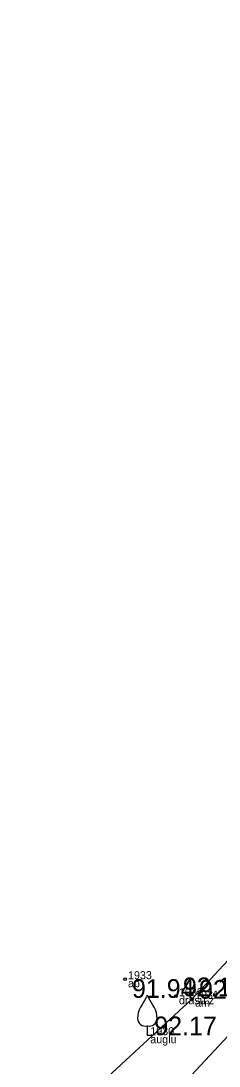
# Model space of a CAD drawing. Extents: x 614911 to 615803, y 262110 to 264311.
# Drawn here: x 615748.5 to 615755.92, y 263545.72 to 263584.88 of the extents above; entities that cross this region are included whole.
import ezdxf

# ---------------------------------------------------------------- set-up
doc = ezdxf.new("R2010")
doc.units = 0
for name, color, linetype in [('Level 1', 7, 'Continuous'), ('Level 37', 7, 'Continuous'), ('Level 53', 7, 'Continuous'), ('Level 54', 7, 'Continuous'), ('Level 57', 7, 'Continuous'), ('Level 58', 7, 'Continuous')]:
    doc.layers.add(name, color=color, linetype=linetype)

msp = doc.modelspace()

# ---------------------------------------------------------------- linework, layer by layer
at = {"layer": 'Level 1'}
for p, q in [((615753.235, 263547.225), (615753.235, 263546.873)), ((615753.235, 263546.873), (615753.435, 263546.873))]:
    msp.add_line(p, q, dxfattribs=at)
for centre, radius, start, end in [((615765.86, 263540.477), 14.88, 148.4844, 149.9901), ((615752.818, 263548.511), 0.439, 324.3837, 341.712), ((615753.652, 263548.511), 0.439, 198.288, 215.6163), ((615740.61, 263540.477), 14.88, 30.0099, 31.5156), ((615753.759, 263547.498), 0.89, 151.757, 179.9138), ((615752.711, 263547.498), 0.89, 0.0862, 28.243), ((615753.159, 263547.504), 0.29, 181.0782, 285.2823), ((615753.311, 263547.504), 0.29, 254.7177, 358.9218)]:
    msp.add_arc(centre, radius, start, end, dxfattribs=at)
at = {"layer": 'Level 37'}
for points in [[(615787.229, 263584.883), (615782.908, 263579.099), (615780.991, 263575.833), (615780.048, 263575.138), (615779.534, 263574.424), (615777.908, 263572.723), (615772.346, 263566.856), (615767.18, 263561.364), (615762.809, 263556.719), (615754.912, 263548.241), (615748.93, 263542.698)], [(615748.501, 263540.3), (615752.458, 263542.769), (615756.26, 263546.844), (615763.642, 263554.612), (615769.579, 263560.719), (615773.362, 263564.765), (615778.69, 263570.463), (615782.62, 263575.569), (615788.708, 263583.605)]]:
    msp.add_lwpolyline(points, dxfattribs=at)
at = {"layer": 'Level 57'}
for centre in [(615752.4, 263548.973), (615754.308, 263548.334), (615754.912, 263548.241)]:
    msp.add_circle(centre, 0.05, dxfattribs=at)
at = {"layer": 'Level 58'}
for centre in [(615752.4, 263548.973), (615754.308, 263548.334), (615754.912, 263548.241)]:
    msp.add_circle(centre, 0.05, dxfattribs=at)

# ---------------------------------------------------------------- texts
at = {"layer": 'Level 53'}
for s, p in [(' ap', (615752.4, 263548.673)), (' drasu.z', (615754.308, 263548.034)), (' am', (615754.912, 263547.941)), (' auglu', (615753.235, 263546.573))]:
    msp.add_text(s, height=0.3, dxfattribs=at).set_placement(p)
at = {"layer": 'Level 54'}
for s, p in [(' 1933', (615752.4, 263548.973)), (' 1932', (615754.308, 263548.334)), (' 1931', (615754.912, 263548.241)), (' 1930', (615753.235, 263546.873))]:
    msp.add_text(s, height=0.3, dxfattribs=at).set_placement(p)
at = {"layer": 'Level 58'}
for s, p in [(' 91.94', (615752.4, 263548.273)), (' 92.14', (615754.308, 263548.334)), (' 92.13', (615754.912, 263548.241)), (' 92.17', (615753.235, 263546.873))]:
    msp.add_text(s, height=0.7, dxfattribs=at).set_placement(p)

doc.saveas('drawing.dxf')
